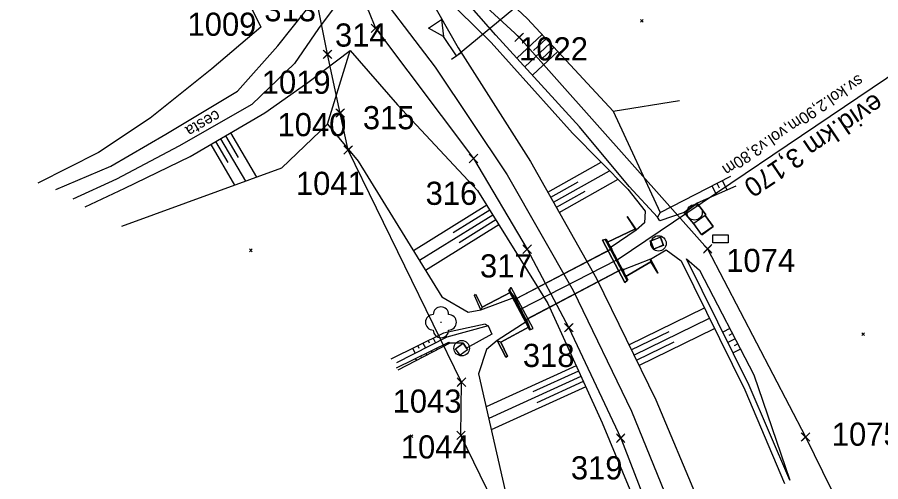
# Model space of a CAD drawing. Extents: x -866402 to -860377, y -1041908 to -1038598.
# Drawn here: x -865913.9 to -865802, y -1039274.8 to -1039214.6 of the extents above; entities that cross this region are included whole.
import ezdxf

# ---------------------------------------------------------------- set-up
doc = ezdxf.new("R2010")
doc.units = 0
for name, color, linetype in [('PS 02 trasa', 7, 'Continuous'), ('SZDC', 7, 'Continuous'), ('Vrstva 1', 7, 'Continuous'), ('Vrstva 12', 7, 'Continuous'), ('Vrstva 17', 7, 'Continuous'), ('Vrstva 18', 7, 'Continuous'), ('Vrstva 25', 7, 'Continuous'), ('Vrstva 43', 7, 'Continuous'), ('Vrstva 48', 7, 'Continuous'), ('Vrstva 49', 7, 'Continuous'), ('Vrstva 50', 7, 'Continuous'), ('Vrstva 51', 7, 'Continuous'), ('Vrstva 60', 7, 'Continuous'), ('Vrstva 8', 7, 'Continuous')]:
    doc.layers.add(name, color=color, linetype=linetype)

msp = doc.modelspace()

# ---------------------------------------------------------------- linework, layer by layer
at = {"layer": 'PS 02 trasa'}
msp.add_lwpolyline([(-865918.84, -1039169.76), (-865908.34, -1039179.01), (-865895.87, -1039189.57), (-865885.9, -1039197.38), (-865875.28, -1039205.91), (-865873.13, -1039207.36), (-865868.42, -1039213.78), (-865867.51, -1039216.04), (-865854.8, -1039232.91), (-865847.85, -1039244.67), (-865842.45, -1039254.84), (-865835.72, -1039269.16), (-865829.37, -1039285.57)], dxfattribs=at)
at = {"layer": 'SZDC'}
for points in [[(-866173.58, -1039010.28), (-866139.24, -1039014.03), (-866135.59, -1039013.7), (-866108.01, -1039021.5), (-866099.33, -1039029.1), (-866091.94, -1039031.21), (-866087.62, -1039024.62), (-866074.31, -1039019.97), (-866032.39, -1039037.19), (-865999.72, -1039053.77), (-865967.8, -1039074.14), (-865938.24, -1039100.61), (-865935.1, -1039109.83), (-865930.21, -1039131.39), (-865886.54, -1039173.87), (-865874.49, -1039188.29), (-865866.5, -1039200.96), (-865848.89, -1039217.2), (-865824.46, -1039244.62), (-865811.77, -1039269), (-865801.8, -1039289.35)], [(-865845.54, -1039291.16), (-865856.43, -1039268.79), (-865856.36, -1039261.9), (-865871.05, -1039231.82), (-865872.08, -1039227.02), (-865873.72, -1039219.4), (-865875.23, -1039211.77), (-865876.59, -1039205.92), (-865919.19, -1039171.95)]]:
    msp.add_lwpolyline(points, dxfattribs=at)
at = {"layer": 'Vrstva 1'}
msp.add_lwpolyline([(-865893.22, -1039182.72), (-865882.76, -1039193.12), (-865871.73, -1039205.56), (-865869.98, -1039207.69), (-865869.05, -1039208.85), (-865859.77, -1039221.06), (-865850.45, -1039235.02), (-865841.9, -1039250), (-865834.33, -1039265.66), (-865829.08, -1039278.47), (-865825.25, -1039289.51), (-865820.89, -1039304.55), (-865817.47, -1039319.87), (-865814.94, -1039336.16)], dxfattribs=at)
at = {"layer": 'Vrstva 12'}
for p, q in [((-865824.68, -1039240.2), (-865825.83, -1039238.7)), ((-865824.8, -1039240.3), (-865823.74, -1039241.73)), ((-865823.74, -1039241.73), (-865824.8, -1039240.3)), ((-865826.24, -1039241.38), (-865826.23, -1039241.33)), ((-865825.21, -1039242.8), (-865826.23, -1039241.33)), ((-865831.89, -1039243.6), (-865830.58, -1039243.11))]:
    msp.add_line(p, q, dxfattribs=at)
for points in [[(-865825.83, -1039238.7), (-865825.83, -1039238.7), (-865827.49, -1039239.92), (-865827.52, -1039239.96)], [(-865824.68, -1039240.2), (-865824.8, -1039240.3), (-865826.23, -1039241.33), (-865827.52, -1039239.96), (-865825.83, -1039238.7), (-865824.68, -1039240.2)], [(-865825.25, -1039242.76), (-865826.24, -1039241.38), (-865827.49, -1039239.92)], [(-865824.68, -1039240.2), (-865824.68, -1039240.2), (-865824.8, -1039240.3), (-865824.8, -1039240.3)], [(-865825.21, -1039242.8), (-865823.74, -1039241.73), (-865823.74, -1039241.73), (-865825.25, -1039242.76)], [(-865830.21, -1039244.12), (-865830.58, -1039243.11), (-865831.84, -1039243.61), (-865831.44, -1039244.66), (-865830.21, -1039244.12)], [(-865830.58, -1039243.11), (-865830.2, -1039244.2), (-865830.21, -1039244.12)], [(-865831.5, -1039244.68), (-865831.89, -1039243.6), (-865831.84, -1039243.61)], [(-865830.2, -1039244.2), (-865831.5, -1039244.68), (-865831.44, -1039244.66)], [(-865857.15, -1039257.57), (-865856.15, -1039256.84), (-865856.19, -1039256.86)], [(-865856.53, -1039258.4), (-865857.15, -1039257.57), (-865857.15, -1039257.58)], [(-865856.19, -1039256.86), (-865855.56, -1039257.72), (-865856.53, -1039258.4), (-865857.15, -1039257.58), (-865856.19, -1039256.86)], [(-865856.15, -1039256.84), (-865855.69, -1039257.48), (-865855.56, -1039257.72)]]:
    msp.add_lwpolyline(points, dxfattribs=at)
at = {"layer": 'Vrstva 17'}
msp.add_lwpolyline([(-865886.55, -1039207.41), (-865882.37, -1039215.87), (-865888.73, -1039221.31), (-865896.71, -1039227.68), (-865903.38, -1039232.12), (-865911.26, -1039236.1)], dxfattribs=at)
at = {"layer": 'Vrstva 18'}
for p, q in [((-865836.18, -1039246.03), (-865797.5, -1039219.92)), ((-865834.89, -1039240.43), (-865833.82, -1039242.03)), ((-865837.52, -1039243.8), (-865833.82, -1039242.03)), ((-865833.71, -1039242.21), (-865836.98, -1039244.39)), ((-865836.98, -1039244.39), (-865837.52, -1039243.8)), ((-865849.32, -1039251.11), (-865836.89, -1039244.57)), ((-865849.32, -1039251.1), (-865836.88, -1039244.61)), ((-865836.28, -1039246.07), (-865848.66, -1039252.43)), ((-865831.85, -1039245.95), (-865835.4, -1039247.36)), ((-865831.82, -1039246.31), (-865835.15, -1039248.25)), ((-865835.5, -1039247.22), (-865847.99, -1039253.78)), ((-865835.53, -1039247.26), (-865847.99, -1039253.8)), ((-865835.4, -1039247.36), (-865835.15, -1039248.25)), ((-865850.23, -1039250.03), (-865850.15, -1039249.93)), ((-865849.98, -1039250.24), (-865853.66, -1039252.16)), ((-865849.44, -1039250.9), (-865849.98, -1039250.24)), ((-865847.86, -1039253.99), (-865851.74, -1039256.5)), ((-865847.86, -1039253.99), (-865847.58, -1039254.74)), ((-865847.58, -1039254.74), (-865851.28, -1039256.72)), ((-865847.41, -1039255.06), (-865847.05, -1039254.94))]:
    msp.add_line(p, q, dxfattribs=at)
for points in [[(-865834.89, -1039240.43), (-865833.71, -1039242.21), (-865833.82, -1039242.03)], [(-865835.18, -1039248.98), (-865838.1, -1039243.48), (-865837.59, -1039243.38), (-865834.79, -1039248.64)], [(-865837.59, -1039243.39), (-865837.73, -1039243.41), (-865838.1, -1039243.48)], [(-865834.89, -1039248.74), (-865835.15, -1039248.25), (-865837.52, -1039243.8), (-865837.73, -1039243.41)], [(-865834.8, -1039248.65), (-865837.59, -1039243.39), (-865837.59, -1039243.38)], [(-865836.88, -1039244.61), (-865836.89, -1039244.57), (-865836.98, -1039244.39)], [(-865831.82, -1039246.31), (-865831.85, -1039245.95), (-865830.93, -1039247.75), (-865830.92, -1039247.76), (-865831.82, -1039246.31)], [(-865835.53, -1039247.26), (-865835.5, -1039247.22), (-865835.4, -1039247.36)], [(-865835.18, -1039248.98), (-865834.79, -1039248.64), (-865834.8, -1039248.65), (-865834.89, -1039248.74), (-865835.18, -1039248.98)], [(-865850.23, -1039250.04), (-865849.91, -1039249.63), (-865850.15, -1039249.93)], [(-865850.23, -1039250.04), (-865847.54, -1039255.1), (-865847.05, -1039254.94), (-865849.91, -1039249.63)], [(-865847.54, -1039255.1), (-865847.53, -1039255.09), (-865850.23, -1039250.03), (-865850.23, -1039250.04)], [(-865850.15, -1039249.93), (-865849.98, -1039250.24), (-865847.58, -1039254.74), (-865847.41, -1039255.06), (-865847.53, -1039255.09)], [(-865854.53, -1039250.48), (-865853.66, -1039252.16), (-865853.86, -1039252.53), (-865854.67, -1039250.66), (-865854.53, -1039250.48)], [(-865853.86, -1039252.53), (-865849.44, -1039250.9), (-865849.32, -1039251.11), (-865849.32, -1039251.1)], [(-865847.99, -1039253.8), (-865847.99, -1039253.78), (-865847.86, -1039253.99)], [(-865851.74, -1039256.5), (-865851.28, -1039256.72), (-865850.39, -1039258.52), (-865850.6, -1039258.67), (-865851.74, -1039256.5)]]:
    msp.add_lwpolyline(points, dxfattribs=at)
for centre, major_axis, ratio, start_param, end_param in [((-865836.2, -1039245.94), (-0.68, 1.33), 0.088156, 0.020438, 3.078687), ((-865848.66, -1039252.45), (-0.67, 1.35), 0.006779, 3.111114, 6.297716)]:
    msp.add_ellipse(centre, major_axis=major_axis, ratio=ratio, start_param=start_param, end_param=end_param, dxfattribs=at)
at = {"layer": 'Vrstva 25'}
msp.add_lwpolyline([(-865823.8, -1039243.82), (-865823.8, -1039242.82), (-865821.8, -1039242.82), (-865821.8, -1039243.82), (-865823.8, -1039243.82)], dxfattribs=at)
at = {"layer": 'Vrstva 43'}
for centre in [(-865826.15, -1039239.9), (-865830.83, -1039243.92), (-865856.33, -1039257.5)]:
    msp.add_circle(centre, 1, dxfattribs=at)
at = {"layer": 'Vrstva 48'}
for p, q in [((-865845.9, -1039216.86), (-865849.17, -1039219.9)), ((-865845.39, -1039217.41), (-865847.03, -1039218.93)), ((-865844.88, -1039217.96), (-865848.16, -1039221.01)), ((-865844.37, -1039218.51), (-865846.01, -1039220.04)), ((-865843.86, -1039219.06), (-865847.15, -1039222.11)), ((-865886.27, -1039229.6), (-865882.92, -1039235.33)), ((-865888.22, -1039230.73), (-865886.65, -1039233.42)), ((-865887.57, -1039230.35), (-865884.36, -1039235.85)), ((-865886.92, -1039229.98), (-865885.28, -1039232.78)), ((-865888.86, -1039231.11), (-865885.79, -1039236.37)), ((-865845.16, -1039237.28), (-865838.25, -1039233.39)), ((-865844.43, -1039238.59), (-865837.16, -1039234.5)), ((-865844.8, -1039237.94), (-865841.25, -1039235.94)), ((-865843.69, -1039239.9), (-865836.06, -1039235.6)), ((-865823.92, -1039236.46), (-865823.33, -1039237.61)), ((-865823.25, -1039236.12), (-865822.95, -1039236.71)), ((-865822.59, -1039235.78), (-865821.95, -1039237)), ((-865844.06, -1039239.24), (-865840.33, -1039237.15)), ((-865853.09, -1039238.97), (-865862.59, -1039244.87)), ((-865852.7, -1039239.61), (-865857.45, -1039242.56)), ((-865852.3, -1039240.25), (-865861.8, -1039246.15)), ((-865851.91, -1039240.88), (-865856.66, -1039243.84)), ((-865851.51, -1039241.52), (-865861.02, -1039247.43)), ((-865834.68, -1039257.04), (-865824.87, -1039252.25)), ((-865834.02, -1039258.39), (-865824.21, -1039253.59)), ((-865834.35, -1039257.71), (-865829.45, -1039255.32)), ((-865833.36, -1039259.73), (-865823.55, -1039254.94)), ((-865821.59, -1039254.95), (-865822.5, -1039255.43)), ((-865821.24, -1039255.61), (-865821.71, -1039255.86)), ((-865860.68, -1039256.51), (-865860.53, -1039256.82)), ((-865860.01, -1039256.18), (-865859.71, -1039256.79)), ((-865833.69, -1039259.06), (-865828.78, -1039256.66)), ((-865820.9, -1039256.28), (-865821.83, -1039256.77)), ((-865862.7, -1039257.51), (-865862.38, -1039258.15)), ((-865862.03, -1039257.18), (-865861.87, -1039257.49)), ((-865861.35, -1039256.84), (-865861.04, -1039257.47)), ((-865859.5, -1039257.71), (-865859.6, -1039257.5)), ((-865820.2, -1039257.61), (-865821.17, -1039258.11)), ((-865820.55, -1039256.95), (-865821.03, -1039257.19)), ((-865862.16, -1039259.09), (-865862.3, -1039258.82)), ((-865861.49, -1039258.74), (-865861.56, -1039258.62)), ((-865860.83, -1039258.4), (-865860.95, -1039258.16)), ((-865860.16, -1039258.05), (-865860.22, -1039257.94)), ((-865841.5, -1039259.78), (-865853.17, -1039265.1)), ((-865840.88, -1039261.15), (-865852.83, -1039266.6)), ((-865841.19, -1039260.46), (-865847.1, -1039263.16)), ((-865840.57, -1039261.83), (-865846.61, -1039264.59)), ((-865840.26, -1039262.51), (-865852.49, -1039268.09))]:
    msp.add_line(p, q, dxfattribs=at)
at = {"layer": 'Vrstva 49'}
for p, q in [((-865833.16, -1039214.91), (-865832.81, -1039215.26)), ((-865833.16, -1039215.26), (-865832.81, -1039214.91)), ((-865873.7, -1039228.45), (-865870.8, -1039218.92)), ((-865836.7, -1039226.78), (-865828.11, -1039225.38)), ((-865836.7, -1039226.78), (-865830.62, -1039239.92)), ((-865830.62, -1039239.92), (-865821.44, -1039235.18)), ((-865830.62, -1039239.92), (-865830.95, -1039240.51)), ((-865833.71, -1039242.21), (-865834.89, -1039240.43)), ((-865834.89, -1039240.43), (-865833.82, -1039242.03)), ((-865833.82, -1039242.03), (-865837.52, -1039243.8)), ((-865837.73, -1039243.41), (-865838.1, -1039243.48)), ((-865837.52, -1039243.8), (-865837.73, -1039243.41)), ((-865883.83, -1039244.64), (-865883.47, -1039244.99)), ((-865883.83, -1039244.99), (-865883.47, -1039244.64)), ((-865847.05, -1039254.94), (-865849.91, -1039249.63)), ((-865853.31, -1039254.38), (-865852.91, -1039254.6)), ((-865852.91, -1039254.6), (-865852.41, -1039255.68)), ((-865804.49, -1039255.51), (-865804.13, -1039255.87)), ((-865804.49, -1039255.87), (-865804.13, -1039255.51)), ((-865857.86, -1039256.86), (-865864.61, -1039260.36)), ((-865863.02, -1039268.72), (-865862.67, -1039269.07)), ((-865863.02, -1039269.07), (-865862.67, -1039268.72))]:
    msp.add_line(p, q, dxfattribs=at)
for points in [[(-865841.05, -1039228.8), (-865851.9, -1039216.91), (-865861.38, -1039206.12)], [(-865857.12, -1039206.02), (-865847.82, -1039214.8), (-865836.7, -1039226.78)], [(-865863.05, -1039207.49), (-865856.77, -1039218.59), (-865847.41, -1039233.3), (-865838.88, -1039248.45), (-865831.18, -1039264.2), (-865825.69, -1039277.25), (-865821.61, -1039288.48), (-865817.57, -1039303.64), (-865814.12, -1039318.7), (-865811.14, -1039336.11)], [(-865863.05, -1039207.49), (-865852.51, -1039217.86), (-865841.97, -1039229.64), (-865834.79, -1039236.89), (-865832.56, -1039239.74), (-865832.62, -1039241.26), (-865833.71, -1039242.21)], [(-865905.11, -1039239.16), (-865899.98, -1039236.76), (-865891.5, -1039232.65), (-865881.82, -1039226.99), (-865876.25, -1039223.05), (-865870.8, -1039218.92)], [(-865870.8, -1039218.92), (-865864.63, -1039225.94), (-865854.29, -1039237.05), (-865845.18, -1039251.71), (-865838.14, -1039267.15)], [(-865900.38, -1039241.67), (-865879.62, -1039234.13), (-865873.7, -1039228.45)], [(-865873.7, -1039228.45), (-865869.73, -1039233.25), (-865858.9, -1039250.86), (-865855.49, -1039252.83), (-865853.86, -1039252.53)], [(-865830.95, -1039240.51), (-865834.62, -1039236.53), (-865841.05, -1039228.8)], [(-865820.81, -1039236.5), (-865825.83, -1039238.7), (-865827.49, -1039239.92), (-865830.64, -1039240.97), (-865830.95, -1039240.51)], [(-865838.1, -1039243.48), (-865835.18, -1039248.98), (-865834.89, -1039248.74), (-865835.15, -1039248.25)], [(-865831.85, -1039245.95), (-865829.83, -1039244.76), (-865827.87, -1039246.17)], [(-865835.15, -1039248.25), (-865831.82, -1039246.31), (-865830.92, -1039247.76), (-865830.93, -1039247.75), (-865831.85, -1039245.95)], [(-865827.87, -1039246.17), (-865819.62, -1039262.89), (-865814.49, -1039275.02)], [(-865827.21, -1039245.9), (-865825.51, -1039247.4), (-865818.46, -1039260.97), (-865813.82, -1039274.59)], [(-865813.82, -1039274.59), (-865819.09, -1039262.32), (-865827.21, -1039245.9)], [(-865853.66, -1039252.16), (-865849.98, -1039250.24), (-865850.15, -1039249.93), (-865849.91, -1039249.63)], [(-865853.86, -1039252.53), (-865854.67, -1039250.66), (-865854.53, -1039250.48), (-865853.66, -1039252.16)], [(-865853.31, -1039254.38), (-865858.7, -1039255.53), (-865865.53, -1039258.91)], [(-865852.91, -1039254.6), (-865858.27, -1039256.05), (-865864.78, -1039259.38)], [(-865852.41, -1039255.68), (-865855.69, -1039257.48), (-865856.15, -1039256.84), (-865857.86, -1039256.86)], [(-865851.74, -1039256.5), (-865850.6, -1039258.67), (-865850.39, -1039258.52), (-865851.28, -1039256.72), (-865847.58, -1039254.74), (-865847.41, -1039255.06), (-865847.05, -1039254.94)], [(-865864.76, -1039260.04), (-865858.01, -1039256.71), (-865857.86, -1039256.86)], [(-865851.74, -1039256.5), (-865853.13, -1039257.66), (-865854.15, -1039260.82), (-865848.71, -1039284.71), (-865834.09, -1039320.9), (-865830.94, -1039329.35), (-865827.6, -1039340.76)], [(-865838.14, -1039267.15), (-865832.87, -1039279.85), (-865828.68, -1039290.7)]]:
    msp.add_lwpolyline(points, dxfattribs=at)
at = {"layer": 'Vrstva 50'}
msp.add_line((-865859.08, -1039254.14), (-865858.94, -1039254.14), dxfattribs=at)
for centre, start, end in [((-865859.02, -1039253.14), 0, 180), ((-865860.02, -1039254.14), 90, 270), ((-865858.02, -1039254.14), 270, 90), ((-865859.02, -1039255.14), 180, 0)]:
    msp.add_arc(centre, 1, start, end, dxfattribs=at)
at = {"layer": 'Vrstva 51'}
for points in [[(-865867.96, -1039207.96), (-865870.19, -1039209.73), (-865874.87, -1039216.06), (-865878, -1039220.59), (-865883.52, -1039225.93), (-865892.99, -1039231.32), (-865901.08, -1039235.6), (-865906.72, -1039238.2)], [(-865908.92, -1039236.93), (-865901.78, -1039233.91), (-865894.68, -1039229.74), (-865885.39, -1039224.19), (-865880.16, -1039218.29), (-865876.46, -1039213.63)]]:
    msp.add_lwpolyline(points, dxfattribs=at)
at = {"layer": 'Vrstva 60'}
for p, q in [((-865867.06, -1039216.49), (-865868.06, -1039215.49)), ((-865867.06, -1039215.59), (-865868.06, -1039216.59)), ((-865867.96, -1039216.49), (-865866.96, -1039215.49)), ((-865867.96, -1039215.59), (-865866.96, -1039216.59)), ((-865867.51, -1039216.04), (-865867.51, -1039216.04)), ((-865848.44, -1039217.65), (-865849.44, -1039216.65)), ((-865848.44, -1039216.75), (-865849.44, -1039217.75)), ((-865849.34, -1039217.65), (-865848.34, -1039216.65)), ((-865849.34, -1039216.75), (-865848.34, -1039217.75)), ((-865848.89, -1039217.2), (-865848.89, -1039217.2)), ((-865873.27, -1039219.85), (-865874.27, -1039218.85)), ((-865873.27, -1039218.95), (-865874.27, -1039219.95)), ((-865874.17, -1039219.85), (-865873.17, -1039218.85)), ((-865874.17, -1039218.95), (-865873.17, -1039219.95)), ((-865873.72, -1039219.4), (-865873.72, -1039219.4)), ((-865871.63, -1039227.47), (-865872.63, -1039226.47)), ((-865871.63, -1039226.57), (-865872.63, -1039227.57)), ((-865872.53, -1039227.47), (-865871.53, -1039226.47)), ((-865872.53, -1039226.57), (-865871.53, -1039227.57)), ((-865872.08, -1039227.02), (-865872.08, -1039227.02)), ((-865870.6, -1039232.27), (-865871.6, -1039231.27)), ((-865870.6, -1039231.37), (-865871.6, -1039232.37)), ((-865871.5, -1039232.27), (-865870.5, -1039231.27)), ((-865871.5, -1039231.37), (-865870.5, -1039232.37)), ((-865871.05, -1039231.82), (-865871.05, -1039231.82)), ((-865854.35, -1039233.36), (-865855.35, -1039232.36)), ((-865854.35, -1039232.46), (-865855.35, -1039233.46)), ((-865855.25, -1039233.36), (-865854.25, -1039232.36)), ((-865855.25, -1039232.46), (-865854.25, -1039233.46)), ((-865854.8, -1039232.91), (-865854.8, -1039232.91)), ((-865847.4, -1039245.12), (-865848.4, -1039244.12)), ((-865847.4, -1039244.22), (-865848.4, -1039245.22)), ((-865848.3, -1039245.12), (-865847.3, -1039244.12)), ((-865848.3, -1039244.22), (-865847.3, -1039245.22)), ((-865824.01, -1039245.07), (-865825.01, -1039244.07)), ((-865824.01, -1039244.17), (-865825.01, -1039245.17)), ((-865824.91, -1039245.07), (-865823.91, -1039244.07)), ((-865824.91, -1039244.17), (-865823.91, -1039245.17)), ((-865847.85, -1039244.67), (-865847.85, -1039244.67)), ((-865824.46, -1039244.62), (-865824.46, -1039244.62)), ((-865842, -1039255.29), (-865843, -1039254.29)), ((-865842, -1039254.39), (-865843, -1039255.39)), ((-865842.9, -1039255.29), (-865841.9, -1039254.29)), ((-865842.9, -1039254.39), (-865841.9, -1039255.39)), ((-865842.45, -1039254.84), (-865842.45, -1039254.84)), ((-865855.91, -1039262.35), (-865856.91, -1039261.35)), ((-865855.91, -1039261.45), (-865856.91, -1039262.45)), ((-865856.81, -1039262.35), (-865855.81, -1039261.35)), ((-865856.81, -1039261.45), (-865855.81, -1039262.45)), ((-865856.36, -1039261.9), (-865856.36, -1039261.9)), ((-865855.98, -1039269.24), (-865856.98, -1039268.24)), ((-865855.98, -1039268.34), (-865856.98, -1039269.34)), ((-865856.88, -1039269.24), (-865855.88, -1039268.24)), ((-865856.88, -1039268.34), (-865855.88, -1039269.34)), ((-865856.43, -1039268.79), (-865856.43, -1039268.79)), ((-865835.27, -1039269.61), (-865836.27, -1039268.61)), ((-865835.27, -1039268.71), (-865836.27, -1039269.71)), ((-865836.17, -1039269.61), (-865835.17, -1039268.61)), ((-865836.17, -1039268.71), (-865835.17, -1039269.71)), ((-865811.32, -1039269.45), (-865812.32, -1039268.45)), ((-865811.32, -1039268.55), (-865812.32, -1039269.55)), ((-865812.22, -1039269.45), (-865811.22, -1039268.45)), ((-865812.22, -1039268.55), (-865811.22, -1039269.55)), ((-865811.77, -1039269), (-865811.77, -1039269)), ((-865835.72, -1039269.16), (-865835.72, -1039269.16))]:
    msp.add_line(p, q, dxfattribs=at)
at = {"layer": 'Vrstva 8'}
for p, q in [((-865857.02, -1039219.6), (-865821.92, -1039190.68)), ((-865857.64, -1039220.02), (-865856.39, -1039219.18))]:
    msp.add_line(p, q, dxfattribs=at)
msp.add_lwpolyline([(-865857.02, -1039219.6), (-865858.68, -1039217.1), (-865860.63, -1039216), (-865858.96, -1039214.89), (-865858.68, -1039217.1)], dxfattribs=at)

# ---------------------------------------------------------------- texts
at = {"layer": 'Vrstva 18'}
for s, height, p in [('sv.kol.2,90m,vol.v3,80m', 1.5, (-865804.89, -1039221.96)), ('evid.km 3,170', 2.5, (-865802.75, -1039224.36))]:
    msp.add_text(s, height=height, rotation=214.0278, dxfattribs=at).set_placement(p)
at = {"layer": 'Vrstva 51'}
msp.add_text('cesta', height=1.5, rotation=209.6243, dxfattribs=at).set_placement((-865888.12, -1039226.54))
at = {"layer": 'Vrstva 60'}
for s, p in [('313', (-865881.91, -1039215.13)), ('1009', (-865891.86, -1039217.01)), ('314', (-865872.75, -1039218.41)), ('1022', (-865848.89, -1039220.2)), ('1019', (-865882.24, -1039224.52)), ('315', (-865869.14, -1039229.12)), ('1040', (-865880.2, -1039230.02)), ('1041', (-865877.81, -1039237.63)), ('316', (-865861.01, -1039238.92)), ('317', (-865853.96, -1039248.33)), ('1074', (-865822.05, -1039247.62)), ('318', (-865848.4, -1039259.93)), ('1043', (-865865.28, -1039265.85)), ('1075', (-865808.37, -1039270.14)), ('1044', (-865864.22, -1039271.79)), ('319', (-865842.18, -1039274.5))]:
    msp.add_text(s, height=3, dxfattribs=at).set_placement(p)

doc.saveas('drawing.dxf')
